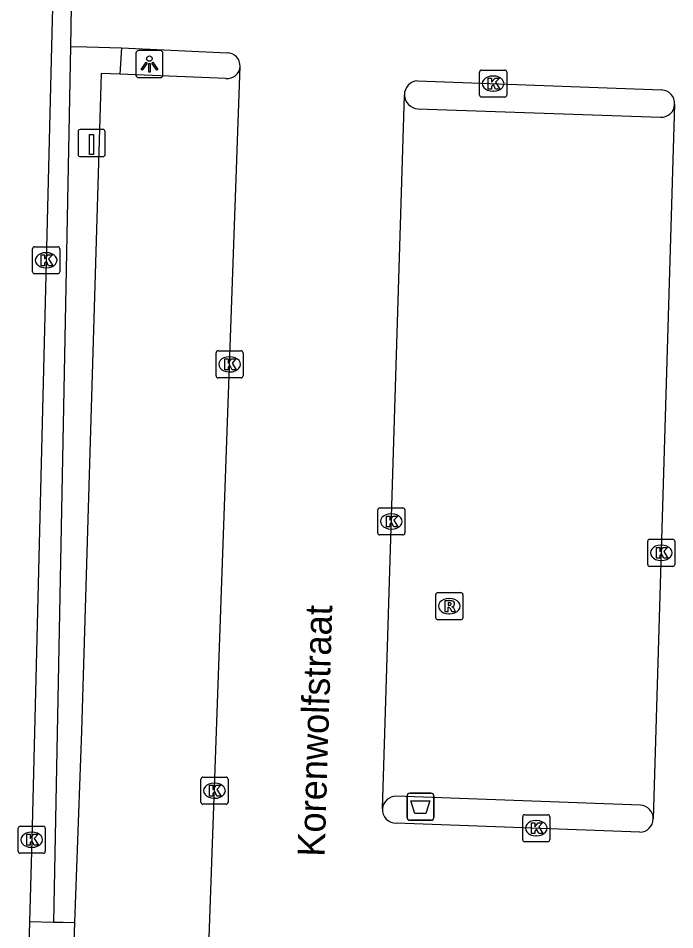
# Model space of a CAD drawing. Extents: x 160026 to 161302, y 384757 to 385701.
# Drawn here: x 160647.49 to 160671.75, y 384966.39 to 385000.05 of the extents above; entities that cross this region are included whole.
import ezdxf

# ---------------------------------------------------------------- set-up
doc = ezdxf.new("R2010")
doc.units = 0
for name, color, linetype in [('IMGEO_Afvalbak', 7, 'Continuous'), ('IMGEO_Haag', 7, 'Continuous'), ('IMGEO_Kolk', 7, 'Continuous'), ('IMGEO_Laadpaal', 7, 'Continuous'), ('IMGEO_Lichtpunt', 7, 'Continuous'), ('IMGEO_Openbare_ruimte_label', 7, 'Continuous'), ('IMGEO_Parkeervlak_open', 7, 'Continuous'), ('IMGEO_Rijbaan_lokaal_open', 7, 'Continuous'), ('IMGEO_Rioolput', 7, 'Continuous'), ('IMGEO_Verkeerseiland_open', 7, 'Continuous'), ('IMGEO_Voetpad_open', 7, 'Continuous')]:
    doc.layers.add(name, color=color, linetype=linetype)

msp = doc.modelspace()

# ---------------------------------------------------------------- linework, layer by layer
at = {"layer": 'IMGEO_Afvalbak'}
for p, q in [((160661.856, 384970.535), (160661.856, 384971.335)), ((160661.856, 384971.335), (160661.856, 384970.535)), ((160661.956, 384971.435), (160662.746, 384971.435)), ((160662.746, 384971.435), (160661.956, 384971.435)), ((160662.846, 384971.335), (160662.846, 384970.535)), ((160662.846, 384970.535), (160662.846, 384971.335)), ((160662.746, 384970.435), (160661.956, 384970.435)), ((160661.956, 384970.435), (160662.746, 384970.435))]:
    msp.add_line(p, q, dxfattribs=at)
msp.add_lwpolyline([(160661.999, 384971.149), (160662.703, 384971.149), (160662.554, 384970.679), (160662.148, 384970.679), (160661.999, 384971.149)], dxfattribs=at)
for centre, start, end in [((160661.956, 384971.335), 90, 180), ((160661.956, 384971.335), 90, 180), ((160662.746, 384971.335), 0, 90), ((160662.746, 384971.335), 360, 90), ((160661.956, 384970.535), 180, 270), ((160661.956, 384970.535), 180, 270), ((160662.746, 384970.535), 270, 0), ((160662.746, 384970.535), 270, 0)]:
    msp.add_arc(centre, 0.1, start, end, dxfattribs=at)
at = {"layer": 'IMGEO_Haag'}
for points in [[(160648.778, 385001.243), (160648.757, 385000.381), (160648.747, 385000), (160647.992, 384969.715), (160647.911, 384966.699)], [(160648.803, 384966.675), (160649.432, 384999.007)]]:
    msp.add_lwpolyline(points, dxfattribs=at)
at = {"layer": 'IMGEO_Kolk'}
for p, q in [((160664.613, 384998.134), (160665.465, 384998.134)), ((160664.538, 384997.208), (160664.538, 384998.06)), ((160665.026, 384997.914), (160665.051, 384997.914)), ((160665.539, 384998.06), (160665.539, 384997.208)), ((160665.465, 384997.134), (160664.613, 384997.134)), ((160665.049, 384997.354), (160665.024, 384997.354)), ((160648.023, 384990.685), (160648.023, 384991.537)), ((160648.098, 384991.611), (160648.95, 384991.611)), ((160648.511, 384991.391), (160648.536, 384991.391)), ((160649.024, 384991.537), (160649.024, 384990.685)), ((160648.534, 384990.831), (160648.509, 384990.831)), ((160648.95, 384990.611), (160648.098, 384990.611)), ((160654.799, 384986.842), (160654.799, 384987.694)), ((160654.874, 384987.768), (160655.726, 384987.768)), ((160655.8, 384987.694), (160655.8, 384986.842)), ((160655.287, 384987.548), (160655.312, 384987.548)), ((160655.31, 384986.988), (160655.285, 384986.988)), ((160655.726, 384986.768), (160654.874, 384986.768)), ((160660.851, 384981.968), (160661.703, 384981.968)), ((160660.776, 384981.042), (160660.776, 384981.894)), ((160661.264, 384981.748), (160661.289, 384981.748)), ((160661.777, 384981.894), (160661.777, 384981.042)), ((160661.703, 384980.968), (160660.851, 384980.968)), ((160661.287, 384981.188), (160661.262, 384981.188)), ((160670.748, 384979.882), (160670.748, 384980.734)), ((160670.823, 384980.808), (160671.675, 384980.808)), ((160671.236, 384980.588), (160671.261, 384980.588)), ((160671.749, 384980.734), (160671.749, 384979.882)), ((160671.259, 384980.028), (160671.234, 384980.028)), ((160671.675, 384979.808), (160670.823, 384979.808)), ((160654.242, 384971.1), (160654.242, 384971.952)), ((160654.317, 384972.026), (160655.169, 384972.026)), ((160655.243, 384971.952), (160655.243, 384971.1)), ((160654.73, 384971.806), (160654.755, 384971.806)), ((160654.753, 384971.246), (160654.728, 384971.246)), ((160655.169, 384971.026), (160654.317, 384971.026)), ((160666.13, 384969.714), (160666.13, 384970.566)), ((160666.205, 384970.64), (160667.057, 384970.64)), ((160667.131, 384970.566), (160667.131, 384969.714)), ((160647.491, 384969.289), (160647.491, 384970.141)), ((160647.566, 384970.215), (160648.418, 384970.215)), ((160648.492, 384970.141), (160648.492, 384969.289)), ((160666.618, 384970.42), (160666.643, 384970.42)), ((160647.979, 384969.995), (160648.004, 384969.995)), ((160666.641, 384969.86), (160666.616, 384969.86)), ((160667.057, 384969.64), (160666.205, 384969.64)), ((160648.418, 384969.215), (160647.566, 384969.215)), ((160648.002, 384969.435), (160647.977, 384969.435))]:
    msp.add_line(p, q, dxfattribs=at)
for points in [[(160664.613, 384998.134), (160665.465, 384998.134)], [(160664.538, 384997.208), (160664.538, 384998.06)], [(160664.859, 384997.834), (160664.982, 384997.834), (160664.982, 384997.683), (160665.112, 384997.834), (160665.276, 384997.834), (160665.13, 384997.683), (160665.283, 384997.434), (160665.131, 384997.434), (160665.046, 384997.598), (160664.982, 384997.531), (160664.982, 384997.434), (160664.859, 384997.434), (160664.859, 384997.834)], [(160665.539, 384998.06), (160665.539, 384997.208)], [(160665.465, 384997.134), (160664.613, 384997.134)], [(160648.023, 384990.685), (160648.023, 384991.537)], [(160648.098, 384991.611), (160648.95, 384991.611)], [(160649.024, 384991.537), (160649.024, 384990.685)], [(160648.344, 384991.311), (160648.467, 384991.311), (160648.467, 384991.16), (160648.597, 384991.311), (160648.761, 384991.311), (160648.615, 384991.16), (160648.768, 384990.911), (160648.616, 384990.911), (160648.531, 384991.075), (160648.467, 384991.008), (160648.467, 384990.911), (160648.344, 384990.911), (160648.344, 384991.311)], [(160648.95, 384990.611), (160648.098, 384990.611)], [(160654.799, 384986.842), (160654.799, 384987.694)], [(160654.874, 384987.768), (160655.726, 384987.768)], [(160655.8, 384987.694), (160655.8, 384986.842)], [(160655.12, 384987.468), (160655.243, 384987.468), (160655.243, 384987.317), (160655.373, 384987.468), (160655.537, 384987.468), (160655.391, 384987.317), (160655.544, 384987.068), (160655.392, 384987.068), (160655.307, 384987.232), (160655.243, 384987.165), (160655.243, 384987.068), (160655.12, 384987.068), (160655.12, 384987.468)], [(160655.726, 384986.768), (160654.874, 384986.768)], [(160660.851, 384981.968), (160661.703, 384981.968)], [(160660.776, 384981.042), (160660.776, 384981.894)], [(160661.097, 384981.668), (160661.22, 384981.668), (160661.22, 384981.517), (160661.35, 384981.668), (160661.514, 384981.668), (160661.368, 384981.517), (160661.521, 384981.268), (160661.369, 384981.268), (160661.284, 384981.432), (160661.22, 384981.365), (160661.22, 384981.268), (160661.097, 384981.268), (160661.097, 384981.668)], [(160661.777, 384981.894), (160661.777, 384981.042)], [(160661.703, 384980.968), (160660.851, 384980.968)], [(160670.748, 384979.882), (160670.748, 384980.734)], [(160670.823, 384980.808), (160671.675, 384980.808)], [(160671.749, 384980.734), (160671.749, 384979.882)], [(160671.069, 384980.508), (160671.192, 384980.508), (160671.192, 384980.357), (160671.322, 384980.508), (160671.486, 384980.508), (160671.34, 384980.357), (160671.493, 384980.108), (160671.341, 384980.108), (160671.256, 384980.272), (160671.192, 384980.205), (160671.192, 384980.108), (160671.069, 384980.108), (160671.069, 384980.508)], [(160671.675, 384979.808), (160670.823, 384979.808)], [(160654.242, 384971.1), (160654.242, 384971.952)], [(160654.317, 384972.026), (160655.169, 384972.026)], [(160655.243, 384971.952), (160655.243, 384971.1)], [(160654.563, 384971.726), (160654.686, 384971.726), (160654.686, 384971.575), (160654.816, 384971.726), (160654.98, 384971.726), (160654.834, 384971.575), (160654.987, 384971.326), (160654.835, 384971.326), (160654.75, 384971.49), (160654.686, 384971.423), (160654.686, 384971.326), (160654.563, 384971.326), (160654.563, 384971.726)], [(160655.169, 384971.026), (160654.317, 384971.026)], [(160666.13, 384969.714), (160666.13, 384970.566)], [(160666.205, 384970.64), (160667.057, 384970.64)], [(160667.131, 384970.566), (160667.131, 384969.714)], [(160647.491, 384969.289), (160647.491, 384970.141)], [(160647.566, 384970.215), (160648.418, 384970.215)], [(160648.492, 384970.141), (160648.492, 384969.289)], [(160666.451, 384970.34), (160666.574, 384970.34), (160666.574, 384970.189), (160666.704, 384970.34), (160666.868, 384970.34), (160666.722, 384970.189), (160666.875, 384969.94), (160666.723, 384969.94), (160666.638, 384970.104), (160666.574, 384970.037), (160666.574, 384969.94), (160666.451, 384969.94), (160666.451, 384970.34)], [(160647.812, 384969.915), (160647.935, 384969.915), (160647.935, 384969.764), (160648.065, 384969.915), (160648.229, 384969.915), (160648.083, 384969.764), (160648.236, 384969.515), (160648.084, 384969.515), (160647.999, 384969.679), (160647.935, 384969.612), (160647.935, 384969.515), (160647.812, 384969.515), (160647.812, 384969.915)], [(160667.057, 384969.64), (160666.205, 384969.64)], [(160648.418, 384969.215), (160647.566, 384969.215)]]:
    msp.add_lwpolyline(points, dxfattribs=at)
for centre, start, end in [((160664.615, 384998.058), 91.552, 178.448), ((160664.615, 384998.058), 91.552, 178.448), ((160665.463, 384998.058), 1.552, 88.448), ((160665.463, 384998.058), 1.552, 88.448), ((160664.615, 384997.21), 181.552, 268.448), ((160664.615, 384997.21), 181.552, 268.448), ((160665.463, 384997.21), 271.552, 358.448), ((160665.463, 384997.21), 271.552, 358.448), ((160648.1, 384991.535), 91.552, 178.448), ((160648.1, 384991.535), 91.552, 178.448), ((160648.948, 384991.535), 1.552, 88.448), ((160648.948, 384991.535), 1.552, 88.448), ((160648.1, 384990.687), 181.552, 268.448), ((160648.1, 384990.687), 181.552, 268.448), ((160648.948, 384990.687), 271.552, 358.448), ((160648.948, 384990.687), 271.552, 358.448), ((160654.876, 384987.692), 91.552, 178.448), ((160654.876, 384987.692), 91.552, 178.448), ((160655.724, 384987.692), 1.552, 88.448), ((160655.724, 384987.692), 1.552, 88.448), ((160654.876, 384986.844), 181.552, 268.448), ((160654.876, 384986.844), 181.552, 268.448), ((160655.724, 384986.844), 271.552, 358.448), ((160655.724, 384986.844), 271.552, 358.448), ((160660.853, 384981.892), 91.552, 178.448), ((160660.853, 384981.892), 91.552, 178.448), ((160661.701, 384981.892), 1.552, 88.448), ((160661.701, 384981.892), 1.552, 88.448), ((160660.853, 384981.044), 181.552, 268.448), ((160660.853, 384981.044), 181.552, 268.448), ((160661.701, 384981.044), 271.552, 358.448), ((160661.701, 384981.044), 271.552, 358.448), ((160670.825, 384980.732), 91.552, 178.448), ((160670.825, 384980.732), 91.552, 178.448), ((160671.673, 384980.732), 1.552, 88.448), ((160671.673, 384980.732), 1.552, 88.448), ((160670.825, 384979.884), 181.552, 268.448), ((160670.825, 384979.884), 181.552, 268.448), ((160671.673, 384979.884), 271.552, 358.448), ((160671.673, 384979.884), 271.552, 358.448), ((160654.319, 384971.95), 91.552, 178.448), ((160654.319, 384971.95), 91.552, 178.448), ((160655.167, 384971.95), 1.552, 88.448), ((160655.167, 384971.95), 1.552, 88.448), ((160654.319, 384971.102), 181.552, 268.448), ((160654.319, 384971.102), 181.552, 268.448), ((160655.167, 384971.102), 271.552, 358.448), ((160655.167, 384971.102), 271.552, 358.448), ((160666.207, 384970.564), 91.552, 178.448), ((160666.207, 384970.564), 91.552, 178.448), ((160667.055, 384970.564), 1.552, 88.448), ((160667.055, 384970.564), 1.552, 88.448), ((160647.568, 384970.139), 91.552, 178.448), ((160647.568, 384970.139), 91.552, 178.448), ((160648.416, 384970.139), 1.552, 88.448), ((160648.416, 384970.139), 1.552, 88.448), ((160666.207, 384969.716), 181.552, 268.448), ((160666.207, 384969.716), 181.552, 268.448), ((160667.055, 384969.716), 271.552, 358.448), ((160667.055, 384969.716), 271.552, 358.448), ((160647.568, 384969.291), 181.552, 268.448), ((160647.568, 384969.291), 181.552, 268.448), ((160648.416, 384969.291), 271.552, 358.448), ((160648.416, 384969.291), 271.552, 358.448)]:
    msp.add_arc(centre, 0.0765, start, end, dxfattribs=at)
for centre, major_axis, ratio, start_param, end_param in [((160665.025, 384997.634), (-0.387, 0.002), 0.722429, 4.712389, 7.853982), ((160665.05, 384997.634), (-0.39, 0.002), 0.717154, 1.570796, 4.712389), ((160648.51, 384991.111), (-0.387, 0.002), 0.722429, 4.712389, 7.853982), ((160648.535, 384991.111), (-0.39, 0.002), 0.717154, 1.570796, 4.712389), ((160655.286, 384987.268), (-0.387, 0.002), 0.722429, 4.712389, 7.853982), ((160655.311, 384987.268), (-0.39, 0.002), 0.717154, 1.570796, 4.712389), ((160661.263, 384981.468), (-0.387, 0.002), 0.722429, 4.712389, 7.853982), ((160661.288, 384981.468), (-0.39, 0.002), 0.717154, 1.570796, 4.712389), ((160671.235, 384980.308), (-0.387, 0.002), 0.722429, 4.712389, 7.853982), ((160671.26, 384980.308), (-0.39, 0.002), 0.717154, 1.570796, 4.712389), ((160654.729, 384971.526), (-0.387, 0.002), 0.722429, 4.712389, 7.853982), ((160654.754, 384971.526), (-0.39, 0.002), 0.717154, 1.570796, 4.712389), ((160666.617, 384970.14), (-0.387, 0.002), 0.722429, 4.712389, 7.853982), ((160666.642, 384970.14), (-0.39, 0.002), 0.717154, 1.570796, 4.712389), ((160647.978, 384969.715), (-0.387, 0.002), 0.722429, 4.712389, 7.853982), ((160648.003, 384969.715), (-0.39, 0.002), 0.717154, 1.570796, 4.712389)]:
    msp.add_ellipse(centre, major_axis=major_axis, ratio=ratio, start_param=start_param, end_param=end_param, dxfattribs=at)
at = {"layer": 'IMGEO_Laadpaal'}
for p, q in [((160649.704, 384995.856), (160649.704, 384995.015)), ((160649.704, 384995.856), (160649.704, 384995.015)), ((160650.62, 384995.94), (160649.779, 384995.94)), ((160650.62, 384995.94), (160649.779, 384995.94)), ((160650.704, 384995.024), (160650.704, 384995.865)), ((160650.704, 384995.024), (160650.704, 384995.865)), ((160649.788, 384994.94), (160650.629, 384994.94)), ((160649.788, 384994.94), (160650.629, 384994.94))]:
    msp.add_line(p, q, dxfattribs=at)
msp.add_lwpolyline([(160650.119, 384995.753), (160650.279, 384995.753), (160650.279, 384995.02), (160650.119, 384995.02), (160650.119, 384995.753)], dxfattribs=at)
for centre, start, end in [((160649.782, 384995.862), 92.4484, 184.2845), ((160649.782, 384995.862), 92.4484, 184.2845), ((160650.626, 384995.862), 2.4484, 94.2845), ((160650.626, 384995.862), 2.4484, 94.2845), ((160649.782, 384995.018), 182.4484, 274.2845), ((160649.782, 384995.018), 182.4484, 274.2845), ((160650.626, 384995.018), 272.4484, 4.2845), ((160650.626, 384995.018), 272.4484, 4.2845)]:
    msp.add_arc(centre, 0.0779, start, end, dxfattribs=at)
at = {"layer": 'IMGEO_Lichtpunt'}
for p, q in [((160651.842, 384998.758), (160651.842, 384997.951)), ((160651.842, 384998.758), (160651.842, 384997.951)), ((160652.744, 384998.853), (160651.936, 384998.853)), ((160652.744, 384998.853), (160651.936, 384998.853)), ((160652.838, 384997.951), (160652.838, 384998.758)), ((160652.838, 384997.951), (160652.838, 384998.758)), ((160651.936, 384997.857), (160652.744, 384997.857)), ((160651.936, 384997.857), (160652.744, 384997.857))]:
    msp.add_line(p, q, dxfattribs=at)
for points in [[(160652.216, 384998.422), (160652.255, 384998.394), (160652.067, 384998.132), (160652.029, 384998.159), (160652.216, 384998.422)], [(160652.428, 384998.394), (160652.466, 384998.421), (160652.653, 384998.159), (160652.614, 384998.131), (160652.428, 384998.394)], [(160652.318, 384998.374), (160652.365, 384998.374), (160652.365, 384998.052), (160652.318, 384998.052), (160652.318, 384998.374)]]:
    msp.add_lwpolyline(points, dxfattribs=at)
msp.add_circle((160652.341, 384998.556), 0.0994, dxfattribs=at)
for centre, start, end in [((160651.936, 384998.758), 90, 180), ((160651.936, 384998.758), 90, 180), ((160652.744, 384998.758), 0, 90), ((160652.744, 384998.758), 0, 90), ((160651.936, 384997.951), 180, 270), ((160651.936, 384997.951), 180, 270), ((160652.744, 384997.951), 270, 0), ((160652.744, 384997.951), 270, 360)]:
    msp.add_arc(centre, 0.0946, start, end, dxfattribs=at)
at = {"layer": 'IMGEO_Parkeervlak_open'}
for points in [[(160651.244, 384997.984), (160650.553, 384998.013), (160649.825, 384973.719), (160649.573, 384966.654)], [(160655.163, 384997.822), (160651.244, 384997.984)], [(160662.261, 384996.701), (160671.216, 384996.392)], [(160670.48, 384970.992), (160661.452, 384971.318)]]:
    msp.add_lwpolyline(points, dxfattribs=at)
for centre, radius, start, end in [((160655.212, 384998.298), 0.478, 264.0684, 356.919), ((160662.281, 384997.222), 0.521, 181.1046, 267.7631), ((160671.243, 384996.894), 0.502, 266.9269, 357.6313), ((160661.443, 384970.824), 0.494, 88.9771, 176.1471), ((160670.457, 384970.494), 0.499, 359.0079, 87.3795)]:
    msp.add_arc(centre, radius, start, end, dxfattribs=at)
at = {"layer": 'IMGEO_Rijbaan_lokaal_open'}
for points in [[(160649.432, 384999.007), (160649.475, 385001.225)], [(160649.432, 384999.007), (160650.027, 384998.994), (160651.312, 384998.953)], [(160651.312, 384998.953), (160655.208, 384998.772)], [(160654.515, 384965.071), (160655.69, 384998.272)], [(160662.243, 384997.74), (160671.261, 384997.399)], [(160660.95, 384970.857), (160661.76, 384997.212)], [(160671.745, 384996.873), (160670.956, 384970.485)], [(160670.463, 384969.995), (160661.458, 384970.332)]]:
    msp.add_lwpolyline(points, dxfattribs=at)
for centre, radius, start, end in [((160655.209, 384998.29), 0.482, 357.8376, 90.0622), ((160662.28, 384997.221), 0.52, 94.078, 181.0192), ((160671.241, 384996.895), 0.504, 357.4654, 87.7721), ((160661.44, 384970.822), 0.491, 175.9582, 272.1561), ((160670.457, 384970.494), 0.499, 270.6407, 359.0096)]:
    msp.add_arc(centre, radius, start, end, dxfattribs=at)
at = {"layer": 'IMGEO_Rioolput'}
for p, q in [((160662.918, 384977.914), (160662.918, 384978.766)), ((160662.993, 384978.84), (160663.845, 384978.84)), ((160663.406, 384978.62), (160663.431, 384978.62)), ((160663.919, 384978.766), (160663.919, 384977.914)), ((160663.429, 384978.06), (160663.404, 384978.06)), ((160663.845, 384977.84), (160662.993, 384977.84))]:
    msp.add_line(p, q, dxfattribs=at)
for points in [[(160662.918, 384977.914), (160662.918, 384978.766)], [(160662.993, 384978.84), (160663.845, 384978.84)], [(160663.919, 384978.766), (160663.919, 384977.914)], [(160663.507, 384978.538), (160663.255, 384978.54), (160663.255, 384978.14)], [(160663.255, 384978.14), (160663.379, 384978.14), (160663.379, 384978.302), (160663.39, 384978.302)], [(160663.433, 384978.459), (160663.379, 384978.459), (160663.379, 384978.378)], [(160663.379, 384978.378), (160663.431, 384978.378)], [(160663.437, 384978.273), (160663.508, 384978.14), (160663.648, 384978.14), (160663.583, 384978.266)], [(160663.845, 384977.84), (160662.993, 384977.84)]]:
    msp.add_lwpolyline(points, dxfattribs=at)
for centre, radius, start, end in [((160662.995, 384978.764), 0.0765, 91.552, 178.448), ((160662.995, 384978.764), 0.0765, 91.552, 178.448), ((160663.843, 384978.764), 0.0765, 1.552, 88.448), ((160663.843, 384978.764), 0.0765, 1.552, 88.448), ((160663.389, 384978.249), 0.0533, 26.0293, 88.6989), ((160663.415, 384978.567), 0.19, 274.7715, 282.9687), ((160663.439, 384978.363), 0.0964, 77.0061, 93.1865), ((160663.453, 384978.42), 0.0378, 276.6634, 79.6772), ((160663.506, 384978.428), 0.109, 350.3612, 89.416), ((160663.504, 384978.428), 0.112, 277.5842, 350.9817), ((160663.488, 384978.213), 0.108, 29.5134, 73.7905), ((160662.995, 384977.916), 0.0765, 181.552, 268.448), ((160662.995, 384977.916), 0.0765, 181.552, 268.448), ((160663.843, 384977.916), 0.0765, 271.552, 358.448), ((160663.843, 384977.916), 0.0765, 271.552, 358.448)]:
    msp.add_arc(centre, radius, start, end, dxfattribs=at)
for centre, major_axis, ratio, start_param, end_param in [((160663.405, 384978.34), (-0.387, 0.002), 0.722429, 4.712389, 7.853982), ((160663.43, 384978.34), (-0.39, 0.002), 0.717154, 1.570796, 4.712389)]:
    msp.add_ellipse(centre, major_axis=major_axis, ratio=ratio, start_param=start_param, end_param=end_param, dxfattribs=at)
at = {"layer": 'IMGEO_Verkeerseiland_open'}
msp.add_lwpolyline([(160651.312, 384998.953), (160651.244, 384997.984)], dxfattribs=at)
at = {"layer": 'IMGEO_Voetpad_open'}
for points in [[(160647.911, 384966.699), (160647.874, 384965.311)], [(160647.911, 384966.699), (160648.803, 384966.675)], [(160648.803, 384966.675), (160649.155, 384966.666), (160649.573, 384966.654)], [(160649.573, 384966.654), (160649.523, 384965.263)]]:
    msp.add_lwpolyline(points, dxfattribs=at)

# ---------------------------------------------------------------- texts
at = {"layer": 'IMGEO_Openbare_ruimte_label'}
msp.add_text('Korenwolfstraat', height=1, rotation=88.2244, dxfattribs=at).set_placement((160658.809, 384969.077))

doc.saveas('drawing.dxf')
